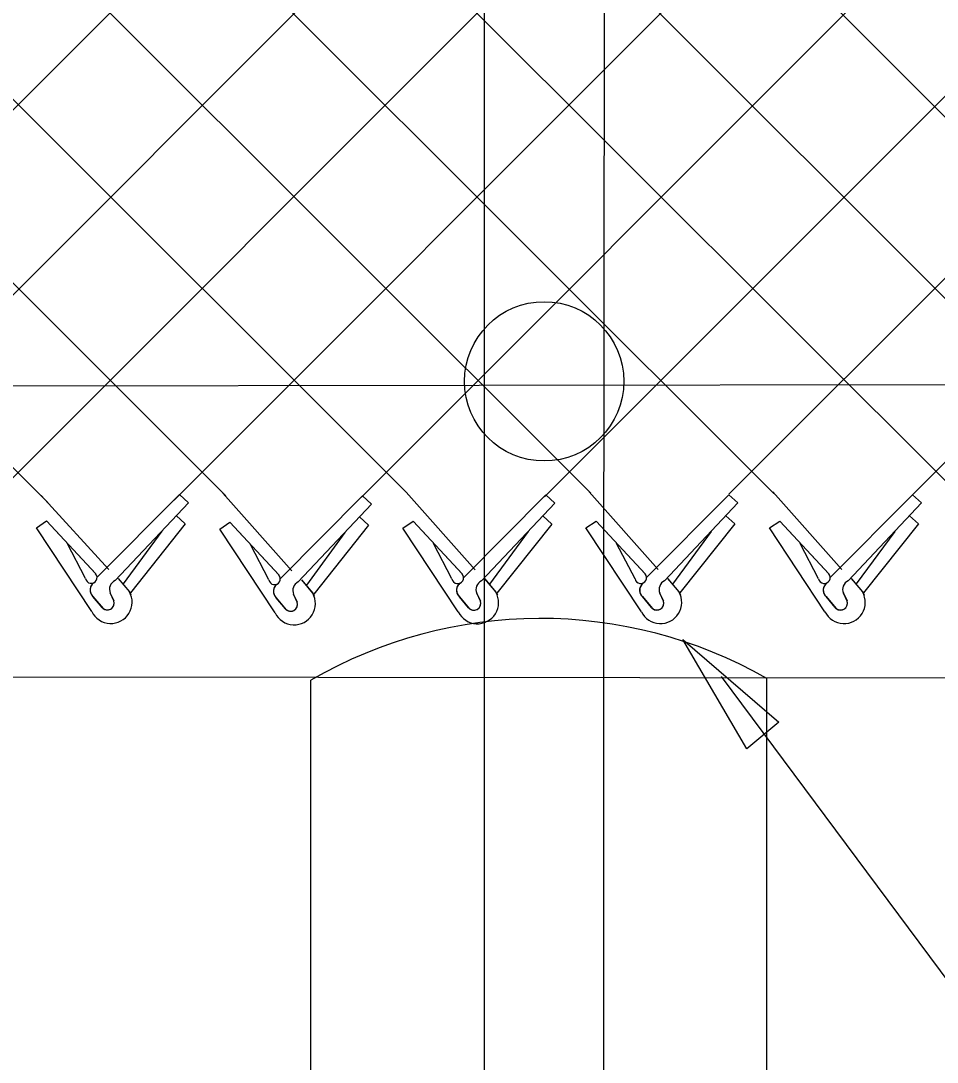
# Model space of a CAD drawing. Extents: x 0 to 2.85, y -0.1 to 1.83.
# Drawn here: x 0.53142 to 0.57173, y 1.26517 to 1.31099 of the extents above; entities that cross this region are included whole.
import ezdxf

# ---------------------------------------------------------------- set-up
doc = ezdxf.new("R2010")
doc.units = 0
for name, color, linetype in [('sb_Chainlink Fence', 7, 'Continuous'), ('sb_Earth', 7, 'Continuous'), ('sb_Existing Concrete', 7, 'Continuous'), ('sb_Existing Structural Steel', 7, 'Continuous')]:
    doc.layers.add(name, color=color, linetype=linetype)

msp = doc.modelspace()

# ---------------------------------------------------------------- linework, layer by layer
at = {"layer": 'sb_Chainlink Fence'}
for p, q in [((0.4384793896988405, 1.4000416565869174), (0.5484079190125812, 1.290198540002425)), ((0.46262175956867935, 1.4000823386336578), (0.5727127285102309, 1.2901233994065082)), ((0.42547563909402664, 1.3969344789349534), (0.5326048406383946, 1.2897946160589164)), ((0.43352911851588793, 1.3969140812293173), (0.540435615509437, 1.290089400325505)), ((0.4496458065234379, 1.3969902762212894), (0.5564864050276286, 1.290201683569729)), ((0.45770253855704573, 1.396945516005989), (0.5645444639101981, 1.2901866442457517)), ((0.47383350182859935, 1.3968921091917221), (0.5807009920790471, 1.290162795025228)), ((0.48188698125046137, 1.396871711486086), (0.5887022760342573, 1.2901449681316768)), ((0.5141056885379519, 1.2901082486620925), (0.6208761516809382, 1.3968477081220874)), ((0.5222858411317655, 1.2901368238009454), (0.6289304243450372, 1.3968643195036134)), ((0.5303393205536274, 1.2901572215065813), (0.6369928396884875, 1.3969239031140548)), ((0.5381631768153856, 1.2898989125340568), (0.6450495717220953, 1.3968791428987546)), ((0.5464034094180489, 1.2900317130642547), (0.6531024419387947, 1.3968734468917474)), ((0.55444754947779, 1.2900423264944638), (0.6613291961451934, 1.3969452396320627)), ((0.5625565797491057, 1.2901611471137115), (0.6693826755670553, 1.3969248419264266)), ((0.5706355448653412, 1.2901356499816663), (0.6774369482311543, 1.3969414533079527)), ((0.5323176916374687, 1.2901007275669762), (0.5352849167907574, 1.2868499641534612)), ((0.534766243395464, 1.2864978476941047), (0.5383935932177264, 1.2901406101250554)), ((0.5387893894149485, 1.2897819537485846), (0.5383935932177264, 1.2901406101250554)), ((0.5403120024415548, 1.2902080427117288), (0.5433473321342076, 1.2867903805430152)), ((0.5428286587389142, 1.286438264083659), (0.5464560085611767, 1.2900810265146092)), ((0.5468518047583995, 1.2897223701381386), (0.5464560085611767, 1.2900810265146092)), ((0.5483687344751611, 1.2902528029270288), (0.5514040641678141, 1.28683514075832)), ((0.5508853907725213, 1.286483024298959), (0.5545127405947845, 1.2901257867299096)), ((0.5549085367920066, 1.2897671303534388), (0.5545127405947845, 1.2901257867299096)), ((0.556421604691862, 1.2902584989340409), (0.5594569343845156, 1.286840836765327)), ((0.5589382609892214, 1.286488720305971), (0.5625656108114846, 1.2901314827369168)), ((0.5629614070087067, 1.2897728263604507), (0.5625656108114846, 1.2901314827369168)), ((0.5644975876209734, 1.290259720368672), (0.5675329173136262, 1.2868420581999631)), ((0.5670142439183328, 1.2864899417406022), (0.5706415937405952, 1.2901327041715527)), ((0.5710373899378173, 1.2897740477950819), (0.5706415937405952, 1.2901327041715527)), ((0.5355639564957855, 1.2863553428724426), (0.5387893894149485, 1.2897819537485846)), ((0.5436263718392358, 1.2862957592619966), (0.5468518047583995, 1.2897223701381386)), ((0.5516831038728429, 1.2863405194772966), (0.5549085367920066, 1.2897671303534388)), ((0.559735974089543, 1.2863462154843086), (0.5629614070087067, 1.2897728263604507)), ((0.5678119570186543, 1.2863474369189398), (0.5710373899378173, 1.2897740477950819)), ((0.532105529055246, 1.2886800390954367), (0.532551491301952, 1.288984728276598)), ((0.532551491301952, 1.288984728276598), (0.5347074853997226, 1.286661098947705)), ((0.532551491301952, 1.288984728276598), (0.5347212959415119, 1.2866473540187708)), ((0.5386550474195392, 1.2888559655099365), (0.5382592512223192, 1.2892146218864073)), ((0.5401679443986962, 1.2886204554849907), (0.540613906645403, 1.2889251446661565)), ((0.540613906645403, 1.2889251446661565), (0.5427699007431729, 1.2866015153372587)), ((0.540613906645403, 1.2889251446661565), (0.5427837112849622, 1.2865877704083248)), ((0.5467174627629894, 1.2887963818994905), (0.5463216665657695, 1.289155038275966)), ((0.5482246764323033, 1.288665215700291), (0.5486706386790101, 1.288969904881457)), ((0.5486706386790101, 1.288969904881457), (0.5508266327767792, 1.2866462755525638)), ((0.5486706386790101, 1.288969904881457), (0.5508404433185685, 1.286632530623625)), ((0.5547741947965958, 1.2888411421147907), (0.5543783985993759, 1.2891997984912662)), ((0.5562775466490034, 1.288670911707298), (0.5567235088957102, 1.2889756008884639)), ((0.5567235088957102, 1.2889756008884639), (0.5588795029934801, 1.286651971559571)), ((0.5567235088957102, 1.2889756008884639), (0.55889331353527, 1.286638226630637)), ((0.5628270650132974, 1.2888468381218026), (0.5624312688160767, 1.2892054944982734)), ((0.564353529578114, 1.288672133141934), (0.5647994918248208, 1.2889768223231)), ((0.5647994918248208, 1.2889768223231), (0.5669554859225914, 1.2866531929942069)), ((0.5647994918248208, 1.2889768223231), (0.5669692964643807, 1.286639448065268)), ((0.570903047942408, 1.2888480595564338), (0.570507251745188, 1.2892067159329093)), ((0.5345420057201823, 1.2849911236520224), (0.532105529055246, 1.2886800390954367)), ((0.5376160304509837, 1.2885239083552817), (0.5359189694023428, 1.2862139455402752)), ((0.5386550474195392, 1.2888559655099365), (0.5362422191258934, 1.2858212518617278)), ((0.5426044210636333, 1.2849315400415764), (0.5401679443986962, 1.2886204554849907)), ((0.545678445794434, 1.2884643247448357), (0.5439813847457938, 1.2861543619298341)), ((0.5467174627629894, 1.2887963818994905), (0.5443046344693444, 1.2857616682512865)), ((0.5506611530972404, 1.2849763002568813), (0.5482246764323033, 1.288665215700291)), ((0.5537351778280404, 1.288509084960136), (0.5520381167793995, 1.286199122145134)), ((0.5547741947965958, 1.2888411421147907), (0.5523613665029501, 1.2858064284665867)), ((0.5587140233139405, 1.2849819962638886), (0.5562775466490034, 1.288670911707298)), ((0.5617880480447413, 1.2885147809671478), (0.560090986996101, 1.2862048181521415)), ((0.5628270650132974, 1.2888468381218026), (0.5604142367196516, 1.285812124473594)), ((0.5667900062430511, 1.2849832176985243), (0.564353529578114, 1.288672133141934)), ((0.5698640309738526, 1.288516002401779), (0.5681669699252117, 1.2862060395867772)), ((0.570903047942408, 1.2888480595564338), (0.5684902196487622, 1.2858133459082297)), ((0.5342646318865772, 1.2864466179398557), (0.5334529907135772, 1.28799816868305)), ((0.5423270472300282, 1.2863870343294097), (0.5415154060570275, 1.2879385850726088)), ((0.5503837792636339, 1.2864317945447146), (0.5495721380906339, 1.2879833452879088)), ((0.5584366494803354, 1.2864374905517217), (0.5576250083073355, 1.287989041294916)), ((0.566512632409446, 1.2864387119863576), (0.5657009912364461, 1.287990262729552)), ((0.5356990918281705, 1.2864508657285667), (0.536194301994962, 1.2858646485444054)), ((0.5357056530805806, 1.2864419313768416), (0.5361967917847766, 1.285862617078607)), ((0.5437615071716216, 1.2863912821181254), (0.5442567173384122, 1.285805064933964)), ((0.5437680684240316, 1.2863823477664), (0.544259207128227, 1.285803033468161)), ((0.5518182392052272, 1.2864360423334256), (0.5523134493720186, 1.2858498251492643)), ((0.5518248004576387, 1.2864271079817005), (0.5523159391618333, 1.2858477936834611)), ((0.5598711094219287, 1.2864417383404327), (0.5603663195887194, 1.2858555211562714)), ((0.5598776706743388, 1.2864328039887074), (0.5603688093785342, 1.285853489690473)), ((0.5679470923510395, 1.2864429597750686), (0.56844230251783, 1.2858567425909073)), ((0.5679536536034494, 1.2864340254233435), (0.5684447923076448, 1.2858547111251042)), ((0.5355157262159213, 1.285461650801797), (0.5353521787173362, 1.2858159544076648)), ((0.5353527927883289, 1.2858033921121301), (0.5355153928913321, 1.2854696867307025)), ((0.536194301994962, 1.2858646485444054), (0.5362307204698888, 1.2857965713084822)), ((0.5362307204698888, 1.2857965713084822), (0.5362617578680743, 1.2857237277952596)), ((0.5435781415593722, 1.2854020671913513), (0.5434145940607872, 1.2857563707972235)), ((0.5434152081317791, 1.2857438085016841), (0.5435778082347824, 1.2854101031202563)), ((0.5442567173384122, 1.285805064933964), (0.5442931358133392, 1.285736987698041)), ((0.5442931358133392, 1.285736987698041), (0.5443241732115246, 1.2856641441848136)), ((0.5516348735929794, 1.285446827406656), (0.5514713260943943, 1.2858011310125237)), ((0.5514719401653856, 1.285788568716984), (0.5516345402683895, 1.2854548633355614)), ((0.5523134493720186, 1.2858498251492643), (0.5523498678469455, 1.285781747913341)), ((0.5523498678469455, 1.285781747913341), (0.5523809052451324, 1.2857089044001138)), ((0.5596877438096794, 1.2854525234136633), (0.5595241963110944, 1.2858068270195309)), ((0.5595248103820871, 1.2857942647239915), (0.5596874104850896, 1.2854605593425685)), ((0.5603663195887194, 1.2858555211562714), (0.5604027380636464, 1.2857874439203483)), ((0.5604027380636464, 1.2857874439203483), (0.5604337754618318, 1.2857146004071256)), ((0.56776372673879, 1.285453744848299), (0.567600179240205, 1.285808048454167)), ((0.5676007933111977, 1.2857954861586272), (0.5677633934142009, 1.2854617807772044)), ((0.56844230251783, 1.2858567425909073), (0.5684787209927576, 1.2857886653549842)), ((0.5684787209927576, 1.2857886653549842), (0.5685097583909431, 1.2857158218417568)), ((0.5349936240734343, 1.2851761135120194), (0.5345895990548, 1.2856598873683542)), ((0.5345895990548, 1.2856598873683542), (0.5350347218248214, 1.285132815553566)), ((0.5430560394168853, 1.2851165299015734), (0.5426520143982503, 1.285600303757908)), ((0.5426520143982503, 1.285600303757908), (0.5430971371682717, 1.2850732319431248)), ((0.5511127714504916, 1.2851612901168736), (0.5507087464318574, 1.2856450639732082)), ((0.5507087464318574, 1.2856450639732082), (0.551153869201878, 1.2851179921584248)), ((0.5591656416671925, 1.2851669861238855), (0.5587616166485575, 1.28565075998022)), ((0.5587616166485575, 1.28565075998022), (0.5592067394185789, 1.2851236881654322)), ((0.5672416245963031, 1.2851682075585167), (0.5668375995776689, 1.2856519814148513)), ((0.5668375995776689, 1.2856519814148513), (0.5672827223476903, 1.2851249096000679)), ((0.5730962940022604, 1.267523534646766), (0.5622405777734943, 1.2821283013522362))]:
    msp.add_line(p, q, dxfattribs=at)
msp.add_lwpolyline([(0.5633496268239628, 1.2789573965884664), (0.5605369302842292, 1.2837677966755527), (0.564757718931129, 1.280129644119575)], close=True, dxfattribs=at)
for centre, radius, start, end in [((0.534516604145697, 1.28649073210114), 0.00025580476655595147, 189.9304409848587, 40.97853800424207), ((0.5506357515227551, 1.286475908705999), 0.00025580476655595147, 189.9304409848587, 40.97853800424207), ((0.5586886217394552, 1.2864816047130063), 0.00025580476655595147, 189.9304409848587, 40.97853800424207), ((0.5667646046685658, 1.286482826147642), 0.00025580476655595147, 189.9304409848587, 40.97853800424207), ((0.5348490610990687, 1.2859431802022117), 0.0003843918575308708, 126.9947472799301, 219.79833989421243), ((0.5348595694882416, 1.28594271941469), 0.0003909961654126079, 127.7656421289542, 226.33281459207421), ((0.5357399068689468, 1.285975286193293), 0.00041880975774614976, 114.84216649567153, 203.51671506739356), ((0.542579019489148, 1.286431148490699), 0.00025580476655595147, 189.9304409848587, 40.97853800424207), ((0.542911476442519, 1.2858835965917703), 0.0003843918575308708, 126.9947472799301, 219.79833989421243), ((0.5429219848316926, 1.2858831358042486), 0.0003909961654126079, 127.7656421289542, 226.33281459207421), ((0.5438023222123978, 1.2859157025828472), 0.00041880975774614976, 114.84216649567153, 203.51671506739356), ((0.5509682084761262, 1.2859283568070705), 0.0003843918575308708, 126.9947472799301, 219.79833989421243), ((0.5509787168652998, 1.2859278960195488), 0.0003909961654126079, 127.7656421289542, 226.33281459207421), ((0.5518590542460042, 1.2859604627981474), 0.00041880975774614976, 114.84216649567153, 203.51671506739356), ((0.5590210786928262, 1.285934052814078), 0.0003843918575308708, 126.9947472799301, 219.79833989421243), ((0.5590315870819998, 1.285933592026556), 0.0003909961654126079, 127.7656421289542, 226.33281459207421), ((0.559911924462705, 1.2859661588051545), 0.00041880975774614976, 114.84216649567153, 203.51671506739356), ((0.5670970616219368, 1.2859352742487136), 0.0003843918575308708, 126.9947472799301, 219.79833989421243), ((0.5671075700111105, 1.2859348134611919), 0.0003909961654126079, 127.7656421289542, 226.33281459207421), ((0.5679879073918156, 1.2859673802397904), 0.00041880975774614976, 114.84216649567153, 203.51671506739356), ((0.5353804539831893, 1.2854058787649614), 0.0009354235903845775, 206.32021657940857, 29.22686940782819), ((0.5434428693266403, 1.28534629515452), 0.0009354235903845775, 206.32021657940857, 29.22686940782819), ((0.5514996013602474, 1.2853910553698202), 0.0009354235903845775, 206.32021657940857, 29.22686940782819), ((0.5595524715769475, 1.2853967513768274), 0.0009354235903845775, 206.32021657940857, 29.22686940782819), ((0.5676284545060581, 1.2853979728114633), 0.0009354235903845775, 206.32021657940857, 29.22686940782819), ((0.5352264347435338, 1.2853705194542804), 0.00030330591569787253, 219.86319118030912, 17.48524419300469), ((0.5352275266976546, 1.285369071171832), 0.00030494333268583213, 230.78260140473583, 19.265642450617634), ((0.5432888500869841, 1.2853109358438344), 0.00030330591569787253, 219.86319118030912, 17.48524419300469), ((0.5432899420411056, 1.285309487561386), 0.00030494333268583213, 230.78260140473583, 19.265642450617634), ((0.5513455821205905, 1.2853556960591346), 0.00030330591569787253, 219.86319118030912, 17.48524419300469), ((0.5513466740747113, 1.285354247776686), 0.00030494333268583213, 230.78260140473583, 19.265642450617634), ((0.5593984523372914, 1.2853613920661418), 0.00030330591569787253, 219.86319118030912, 17.48524419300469), ((0.5593995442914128, 1.285359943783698), 0.00030494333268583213, 230.78260140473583, 19.265642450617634), ((0.5674744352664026, 1.2853626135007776), 0.00030330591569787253, 219.86319118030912, 17.48524419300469), ((0.5674755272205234, 1.285361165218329), 0.00030494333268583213, 230.78260140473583, 19.265642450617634)]:
    msp.add_arc(centre, radius, start, end, dxfattribs=at)
at = {"layer": 'sb_Earth'}
msp.add_line((0.36813518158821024, 1.2822654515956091), (0.7942331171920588, 1.2818692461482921), dxfattribs=at)
at = {"layer": 'sb_Existing Concrete'}
for p, q in [((0.5642359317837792, 1.2262402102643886), (0.5642359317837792, 1.2820520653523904)), ((0.5441822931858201, 1.2261636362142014), (0.5441822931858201, 1.281975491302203))]:
    msp.add_line(p, q, dxfattribs=at)
msp.add_arc((0.5542757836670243, 1.2645535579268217), 0.02013460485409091, 60.3514737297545, 120.08608761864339, dxfattribs=at)
at = {"layer": 'sb_Existing Structural Steel'}
for p, q in [((0.5518219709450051, 1.2842203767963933), (0.551769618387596, 1.4039439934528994)), ((0.557066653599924, 1.284189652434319), (0.5571929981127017, 1.4039667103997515)), ((0.3677572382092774, 1.2946482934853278), (1.0468782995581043, 1.2957760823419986)), ((0.5518219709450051, 1.2314005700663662), (0.5518219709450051, 1.2842203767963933)), ((0.557066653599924, 1.2313686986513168), (0.557066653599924, 1.284189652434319))]:
    msp.add_line(p, q, dxfattribs=at)
msp.add_circle((0.554439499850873, 1.295122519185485), 0.0035044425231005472, dxfattribs=at)

doc.saveas('drawing.dxf')
